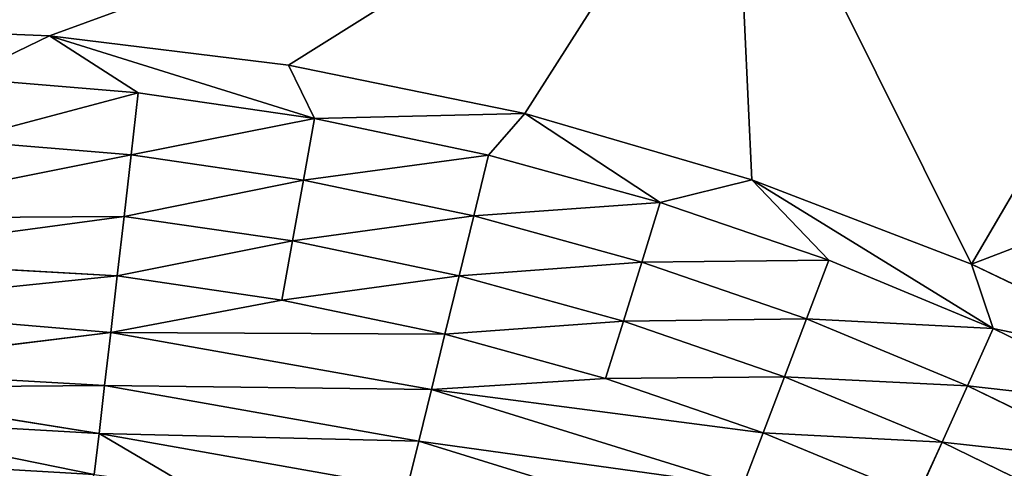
# Model space of a CAD drawing. Extents: x 0 to 500, y 0 to 390.
# Tile 610 of 656: x 251.64 to 259.88, y 221.05 to 224.8. Entities that reach past the tile are written whole.
import ezdxf

# ---------------------------------------------------------------- set-up
doc = ezdxf.new("R2010")
doc.units = 0
doc.header["$LTSCALE"] = 25.4
doc.layers.get('0').update_dxf_attribs({"linetype": 'CONTINUOUS'})

# ---------------------------------------------------------------- blocks, each defined once
blk = doc.blocks.new('ATLANTA505_-_S_STL')
at = {"color": 0}
for p, q in [((257.7633, 25.5246, 163.0946), (254.038, 25.4387, 165.4295)), ((257.7633, 25.5246, 163.0946), (254.038, 25.4387, 165.4295)), ((257.9157, 25.4165, 166.3892), (257.7633, 25.5246, 163.0946)), ((257.9157, 25.4165, 166.3892), (257.7633, 25.5246, 163.0946)), ((259.7546, 25.4009, 167.0939), (257.7633, 25.5246, 163.0946)), ((259.7546, 25.4009, 167.0939), (257.7633, 25.5246, 163.0946)), ((259.7546, 25.4009, 167.0939), (261.5872, 25.5078, 163.9612)), ((259.7546, 25.4009, 167.0939), (261.5872, 25.5078, 163.9612)), ((252.0378, 25.4445, 165.1847), (250.0519, 25.4463, 165.1027)), ((252.0378, 25.4445, 165.1847), (250.0519, 25.4463, 165.1027)), ((251.3024, 25.4165, 165.5363), (252.0378, 25.4445, 165.1847)), ((251.3024, 25.4165, 165.5363), (252.0378, 25.4445, 165.1847)), ((251.3024, 25.4165, 165.5363), (252.7805, 25.4136, 165.6596)), ((251.3024, 25.4165, 165.5363), (252.7805, 25.4136, 165.6596)), ((252.7805, 25.4136, 165.6596), (252.0378, 25.4445, 165.1847)), ((252.7805, 25.4136, 165.6596), (252.0378, 25.4445, 165.1847)), ((254.2544, 25.4084, 165.8749), (252.0378, 25.4445, 165.1847)), ((254.2544, 25.4084, 165.8749), (252.0378, 25.4445, 165.1847)), ((254.038, 25.4387, 165.4295), (252.0378, 25.4445, 165.1847)), ((254.038, 25.4387, 165.4295), (252.0378, 25.4445, 165.1847)), ((252.7805, 25.4136, 165.6596), (252.7209, 25.3258, 166.1804)), ((252.7805, 25.4136, 165.6596), (252.7209, 25.3258, 166.1804)), ((252.7805, 25.4136, 165.6596), (254.2544, 25.4084, 165.8749)), ((252.7805, 25.4136, 165.6596), (254.2544, 25.4084, 165.8749)), ((254.2544, 25.4084, 165.8749), (254.038, 25.4387, 165.4295)), ((256.0146, 25.4292, 165.8345), (254.038, 25.4387, 165.4295)), ((254.2544, 25.4084, 165.8749), (254.038, 25.4387, 165.4295)), ((256.0146, 25.4292, 165.8345), (254.038, 25.4387, 165.4295)), ((254.2544, 25.4084, 165.8749), (254.1626, 25.3206, 166.391)), ((254.2544, 25.4084, 165.8749), (254.1626, 25.3206, 166.391)), ((254.2544, 25.4084, 165.8749), (255.7118, 25.401, 166.1809)), ((254.2544, 25.4084, 165.8749), (255.7118, 25.401, 166.1809)), ((255.7118, 25.401, 166.1809), (255.5882, 25.3133, 166.6903)), ((255.7118, 25.401, 166.1809), (255.5882, 25.3133, 166.6903)), ((255.7118, 25.401, 166.1809), (256.0146, 25.4292, 165.8345)), ((255.7118, 25.401, 166.1809), (256.0146, 25.4292, 165.8345)), ((255.7118, 25.401, 166.1809), (257.1494, 25.3917, 166.5777)), ((255.7118, 25.401, 166.1809), (257.1494, 25.3917, 166.5777)), ((257.1494, 25.3917, 166.5777), (256.0146, 25.4292, 165.8345)), ((257.1494, 25.3917, 166.5777), (256.0146, 25.4292, 165.8345)), ((257.9157, 25.4165, 166.3892), (256.0146, 25.4292, 165.8345)), ((257.9157, 25.4165, 166.3892), (256.0146, 25.4292, 165.8345)), ((257.1494, 25.3917, 166.5777), (256.9944, 25.3039, 167.0784)), ((257.1494, 25.3917, 166.5777), (256.9944, 25.3039, 167.0784)), ((257.1494, 25.3917, 166.5777), (257.9157, 25.4165, 166.3892)), ((257.1494, 25.3917, 166.5777), (257.9157, 25.4165, 166.3892)), ((257.1494, 25.3917, 166.5777), (258.5588, 25.3805, 167.0625)), ((257.1494, 25.3917, 166.5777), (258.5588, 25.3805, 167.0625)), ((258.5588, 25.3805, 167.0625), (257.9157, 25.4165, 166.3892)), ((258.5588, 25.3805, 167.0625), (257.9157, 25.4165, 166.3892)), ((259.9369, 25.3678, 167.634), (257.9157, 25.4165, 166.3892)), ((259.9369, 25.3678, 167.634), (257.9157, 25.4165, 166.3892)), ((259.7546, 25.4009, 167.0939), (257.9157, 25.4165, 166.3892)), ((259.7546, 25.4009, 167.0939), (257.9157, 25.4165, 166.3892)), ((259.9369, 25.3678, 167.634), (259.7546, 25.4009, 167.0939)), ((261.5912, 25.3822, 167.9768), (259.7546, 25.4009, 167.0939)), ((259.9369, 25.3678, 167.634), (259.7546, 25.4009, 167.0939)), ((261.5912, 25.3822, 167.9768), (259.7546, 25.4009, 167.0939)), ((250.0517, 25.1247, 166.7121), (252.7209, 25.3258, 166.1804)), ((250.0517, 25.1247, 166.7121), (252.7209, 25.3258, 166.1804)), ((252.7209, 25.3258, 166.1804), (251.2752, 25.3288, 166.0598)), ((252.7209, 25.3258, 166.1804), (251.2752, 25.3288, 166.0598)), ((252.7209, 25.3258, 166.1804), (252.6619, 25.1809, 166.6948)), ((252.7209, 25.3258, 166.1804), (252.6619, 25.1809, 166.6948)), ((254.1626, 25.3206, 166.391), (252.7209, 25.3258, 166.1804)), ((254.1626, 25.3206, 166.391), (252.7209, 25.3258, 166.1804)), ((254.1626, 25.3206, 166.391), (254.0717, 25.1757, 166.9007)), ((254.1626, 25.3206, 166.391), (254.0717, 25.1757, 166.9007)), ((255.5882, 25.3133, 166.6903), (254.1626, 25.3206, 166.391)), ((255.5882, 25.3133, 166.6903), (254.1626, 25.3206, 166.391)), ((255.5882, 25.3133, 166.6903), (255.4658, 25.1684, 167.1935)), ((255.5882, 25.3133, 166.6903), (255.4658, 25.1684, 167.1935)), ((256.9944, 25.3039, 167.0784), (255.5882, 25.3133, 166.6903)), ((256.9944, 25.3039, 167.0784), (255.5882, 25.3133, 166.6903)), ((256.9944, 25.3039, 167.0784), (256.841, 25.159, 167.573)), ((256.9944, 25.3039, 167.0784), (256.841, 25.159, 167.573)), ((258.3732, 25.2927, 167.5527), (256.9944, 25.3039, 167.0784)), ((258.3732, 25.2927, 167.5527), (256.9944, 25.3039, 167.0784)), ((258.5588, 25.3805, 167.0625), (258.3732, 25.2927, 167.5527)), ((258.5588, 25.3805, 167.0625), (258.3732, 25.2927, 167.5527)), ((258.5588, 25.3805, 167.0625), (259.9369, 25.3678, 167.634)), ((258.5588, 25.3805, 167.0625), (259.9369, 25.3678, 167.634)), ((259.9369, 25.3678, 167.634), (259.7213, 25.28, 168.1119)), ((259.9369, 25.3678, 167.634), (259.7213, 25.28, 168.1119)), ((259.9369, 25.3678, 167.634), (261.2765, 25.3537, 168.2894)), ((259.9369, 25.3678, 167.634), (261.2765, 25.3537, 168.2894)), ((258.3732, 25.2927, 167.5527), (258.1894, 25.1478, 168.0368)), ((258.3732, 25.2927, 167.5527), (258.1894, 25.1478, 168.0368)), ((259.7213, 25.28, 168.1119), (258.3732, 25.2927, 167.5527)), ((259.7213, 25.28, 168.1119), (258.3732, 25.2927, 167.5527)), ((259.7213, 25.28, 168.1119), (259.5079, 25.1351, 168.5837)), ((259.7213, 25.28, 168.1119), (259.5079, 25.1351, 168.5837)), ((261.0319, 25.2659, 168.753), (259.7213, 25.28, 168.1119)), ((261.0319, 25.2659, 168.753), (259.7213, 25.28, 168.1119)), ((250.0517, 25.1247, 166.7121), (252.6619, 25.1809, 166.6948)), ((250.0517, 25.1247, 166.7121), (252.6619, 25.1809, 166.6948)), ((250.0518, 24.9835, 167.0476), (252.6619, 25.1809, 166.6948)), ((250.0518, 24.9835, 167.0476), (252.6619, 25.1809, 166.6948)), ((252.6619, 25.1809, 166.6948), (252.6045, 24.9799, 167.1936)), ((252.6619, 25.1809, 166.6948), (252.6045, 24.9799, 167.1936)), ((252.6619, 25.1809, 166.6948), (254.0717, 25.1757, 166.9007)), ((252.6619, 25.1809, 166.6948), (254.0717, 25.1757, 166.9007)), ((254.0717, 25.1757, 166.9007), (253.9832, 24.9747, 167.3949)), ((254.0717, 25.1757, 166.9007), (253.9832, 24.9747, 167.3949)), ((254.0717, 25.1757, 166.9007), (255.4658, 25.1684, 167.1935)), ((254.0717, 25.1757, 166.9007), (255.4658, 25.1684, 167.1935)), ((255.4658, 25.1684, 167.1935), (255.3468, 24.9674, 167.6812)), ((255.4658, 25.1684, 167.1935), (255.3468, 24.9674, 167.6812)), ((255.4658, 25.1684, 167.1935), (256.841, 25.159, 167.573)), ((255.4658, 25.1684, 167.1935), (256.841, 25.159, 167.573)), ((256.841, 25.159, 167.573), (256.6918, 24.958, 168.0524)), ((256.841, 25.159, 167.573), (256.6918, 24.958, 168.0524)), ((256.841, 25.159, 167.573), (258.1894, 25.1478, 168.0368)), ((256.841, 25.159, 167.573), (258.1894, 25.1478, 168.0368)), ((258.1894, 25.1478, 168.0368), (258.0107, 24.9468, 168.5061)), ((258.1894, 25.1478, 168.0368), (258.0107, 24.9468, 168.5061)), ((258.1894, 25.1478, 168.0368), (259.5079, 25.1351, 168.5837)), ((258.1894, 25.1478, 168.0368), (259.5079, 25.1351, 168.5837)), ((259.5079, 25.1351, 168.5837), (259.3005, 24.9341, 169.0409)), ((259.5079, 25.1351, 168.5837), (259.3005, 24.9341, 169.0409)), ((259.5079, 25.1351, 168.5837), (260.7898, 25.121, 169.2108)), ((259.5079, 25.1351, 168.5837), (260.7898, 25.121, 169.2108)), ((250.0518, 24.9835, 167.0476), (252.6045, 24.9799, 167.1936)), ((250.0518, 24.9835, 167.0476), (252.6045, 24.9799, 167.1936)), ((252.6045, 24.9799, 167.1936), (250.0519, 24.7706, 167.4555)), ((252.6045, 24.9799, 167.1936), (250.0519, 24.7706, 167.4555)), ((252.5497, 24.7258, 167.6679), (252.6045, 24.9799, 167.1936)), ((252.5497, 24.7258, 167.6679), (252.6045, 24.9799, 167.1936)), ((253.9832, 24.9747, 167.3949), (252.5497, 24.7258, 167.6679)), ((253.9832, 24.9747, 167.3949), (252.5497, 24.7258, 167.6679)), ((253.9832, 24.9747, 167.3949), (252.6045, 24.9799, 167.1936)), ((253.9832, 24.9747, 167.3949), (252.6045, 24.9799, 167.1936)), ((255.3468, 24.9674, 167.6812), (253.9832, 24.9747, 167.3949)), ((255.3468, 24.9674, 167.6812), (253.9832, 24.9747, 167.3949)), ((255.3468, 24.9674, 167.6812), (252.5497, 24.7258, 167.6679)), ((255.3468, 24.9674, 167.6812), (252.5497, 24.7258, 167.6679)), ((255.3468, 24.9674, 167.6812), (255.2332, 24.7133, 168.145)), ((255.3468, 24.9674, 167.6812), (255.2332, 24.7133, 168.145)), ((256.6918, 24.958, 168.0524), (255.2332, 24.7133, 168.145)), ((256.6918, 24.958, 168.0524), (255.2332, 24.7133, 168.145)), ((258.0107, 24.9468, 168.5061), (255.2332, 24.7133, 168.145)), ((258.0107, 24.9468, 168.5061), (255.2332, 24.7133, 168.145)), ((256.6918, 24.958, 168.0524), (255.3468, 24.9674, 167.6812)), ((256.6918, 24.958, 168.0524), (255.3468, 24.9674, 167.6812)), ((258.0107, 24.9468, 168.5061), (256.6918, 24.958, 168.0524)), ((258.0107, 24.9468, 168.5061), (256.6918, 24.958, 168.0524)), ((258.0107, 24.9468, 168.5061), (257.8404, 24.6928, 168.9521)), ((258.0107, 24.9468, 168.5061), (257.8404, 24.6928, 168.9521)), ((259.3005, 24.9341, 169.0409), (258.0107, 24.9468, 168.5061)), ((259.3005, 24.9341, 169.0409), (258.0107, 24.9468, 168.5061)), ((250.0519, 24.7706, 167.4555), (252.5497, 24.7258, 167.6679)), ((250.0519, 24.7706, 167.4555), (252.5497, 24.7258, 167.6679)), ((250.052, 24.4272, 167.9698), (252.5497, 24.7258, 167.6679)), ((250.052, 24.4272, 167.9698), (252.5497, 24.7258, 167.6679)), ((252.5497, 24.7258, 167.6679), (252.4985, 24.4236, 168.1097)), ((252.5497, 24.7258, 167.6679), (252.4985, 24.4236, 168.1097)), ((252.5497, 24.7258, 167.6679), (255.2332, 24.7133, 168.145)), ((252.5497, 24.7258, 167.6679), (255.2332, 24.7133, 168.145)), ((255.2332, 24.7133, 168.145), (255.1271, 24.4111, 168.5769)), ((255.2332, 24.7133, 168.145), (255.1271, 24.4111, 168.5769)), ((255.2332, 24.7133, 168.145), (257.8404, 24.6928, 168.9521)), ((255.2332, 24.7133, 168.145), (257.8404, 24.6928, 168.9521)), ((250.052, 24.4272, 167.9698), (252.4985, 24.4236, 168.1097)), ((250.052, 24.4272, 167.9698), (252.4985, 24.4236, 168.1097)), ((252.4985, 24.4236, 168.1097), (250.0521, 24.2993, 168.1307)), ((252.4985, 24.4236, 168.1097), (250.0521, 24.2993, 168.1307)), ((252.4985, 24.4236, 168.1097), (252.4517, 24.0796, 168.5121)), ((252.4985, 24.4236, 168.1097), (252.4517, 24.0796, 168.5121)), ((255.1271, 24.4111, 168.5769), (252.4985, 24.4236, 168.1097)), ((255.1271, 24.4111, 168.5769), (252.4985, 24.4236, 168.1097)), ((255.1271, 24.4111, 168.5769), (255.0301, 24.0671, 168.9703)), ((255.1271, 24.4111, 168.5769), (255.0301, 24.0671, 168.9703)), ((257.6812, 24.3906, 169.3674), (255.1271, 24.4111, 168.5769)), ((257.6812, 24.3906, 169.3674), (255.1271, 24.4111, 168.5769)), ((252.4517, 24.0796, 168.5121), (250.0521, 24.2993, 168.1307)), ((252.4517, 24.0796, 168.5121), (250.0521, 24.2993, 168.1307)), ((252.4517, 24.0796, 168.5121), (250.0521, 24.0832, 168.375)), ((252.4517, 24.0796, 168.5121), (250.0521, 24.0832, 168.375)), ((252.4517, 24.0796, 168.5121), (252.4117, 23.72, 168.8543)), ((252.4517, 24.0796, 168.5121), (252.4117, 23.72, 168.8543)), ((255.0301, 24.0671, 168.9703), (252.4517, 24.0796, 168.5121)), ((252.4517, 24.0796, 168.5121), (253.2203, 23.717, 168.9629)), ((252.4517, 24.0796, 168.5121), (253.2203, 23.717, 168.9629)), ((255.0301, 24.0671, 168.9703), (252.4517, 24.0796, 168.5121))]:
    blk.add_line(p, q, dxfattribs=at)
mesh = blk.add_polyface(dxfattribs=at)
corners = [(250.0519, 25.4463, 165.1027), (253.7823, 25.5424, 162.3796), (250.0519, 25.5591, 161.8516), (257.7633, 25.5246, 163.0946), (252.0378, 25.4445, 165.1847), (254.038, 25.4387, 165.4295)]
mesh.append_faces([[corners[k] for k in face] for face in [(0, 1, 2), (3, 4, 5)]], dxfattribs={"vtx0": -1, "color": 0})
mesh.append_faces([[corners[k] for k in face] for face in [(1, 0, 3)]], dxfattribs={"vtx0": -1, "vtx1": -1, "color": 0})
mesh.append_faces([[corners[k] for k in face] for face in [(3, 0, 4)]], dxfattribs={"vtx0": -1, "vtx2": -1, "color": 0})
mesh = blk.add_polyface(dxfattribs=at)
corners = [(257.7633, 25.5246, 163.0946), (256.0146, 25.4292, 165.8345), (257.9157, 25.4165, 166.3892), (254.038, 25.4387, 165.4295)]
mesh.append_faces([[corners[k] for k in face] for face in [(0, 1, 2), (1, 0, 3)]], dxfattribs={"vtx0": -1, "color": 0})
mesh = blk.add_polyface(dxfattribs=at)
corners = [(259.7546, 25.4009, 167.0939), (257.7633, 25.5246, 163.0946), (257.9157, 25.4165, 166.3892)]
mesh.append_faces([[corners[k] for k in face] for face in [(0, 1, 2)]], dxfattribs={"color": 0})
mesh = blk.add_polyface(dxfattribs=at)
corners = [(259.7546, 25.4009, 167.0939), (261.5872, 25.5078, 163.9612), (257.7633, 25.5246, 163.0946)]
mesh.append_faces([[corners[k] for k in face] for face in [(0, 1, 2)]], dxfattribs={"color": 0})
mesh = blk.add_polyface(dxfattribs=at)
corners = [(259.7546, 25.4009, 167.0939), (265.2374, 25.492, 164.9937), (261.5872, 25.5078, 163.9612), (261.5912, 25.3822, 167.9768)]
mesh.append_faces([[corners[k] for k in face] for face in [(0, 1, 2), (1, 0, 3)]], dxfattribs={"vtx0": -1, "color": 0})
mesh = blk.add_polyface(dxfattribs=at)
corners = [(251.3024, 25.4165, 165.5363), (252.0378, 25.4445, 165.1847), (250.0519, 25.4463, 165.1027)]
mesh.append_faces([[corners[k] for k in face] for face in [(0, 1, 2)]], dxfattribs={"color": 0})
mesh = blk.add_polyface(dxfattribs=at)
corners = [(251.2752, 25.3288, 166.0598), (252.7805, 25.4136, 165.6596), (251.3024, 25.4165, 165.5363), (252.7209, 25.3258, 166.1804)]
mesh.append_faces([[corners[k] for k in face] for face in [(0, 1, 2), (1, 0, 3)]], dxfattribs={"vtx0": -1, "color": 0})
mesh = blk.add_polyface(dxfattribs=at)
corners = [(252.7805, 25.4136, 165.6596), (252.0378, 25.4445, 165.1847), (251.3024, 25.4165, 165.5363)]
mesh.append_faces([[corners[k] for k in face] for face in [(0, 1, 2)]], dxfattribs={"color": 0})
mesh = blk.add_polyface(dxfattribs=at)
corners = [(254.2544, 25.4084, 165.8749), (252.0378, 25.4445, 165.1847), (252.7805, 25.4136, 165.6596)]
mesh.append_faces([[corners[k] for k in face] for face in [(0, 1, 2)]], dxfattribs={"color": 0})
mesh = blk.add_polyface(dxfattribs=at)
corners = [(254.2544, 25.4084, 165.8749), (254.038, 25.4387, 165.4295), (252.0378, 25.4445, 165.1847)]
mesh.append_faces([[corners[k] for k in face] for face in [(0, 1, 2)]], dxfattribs={"color": 0})
mesh = blk.add_polyface(dxfattribs=at)
corners = [(252.7209, 25.3258, 166.1804), (254.2544, 25.4084, 165.8749), (252.7805, 25.4136, 165.6596), (254.1626, 25.3206, 166.391)]
mesh.append_faces([[corners[k] for k in face] for face in [(0, 1, 2), (1, 0, 3)]], dxfattribs={"vtx0": -1, "color": 0})
mesh = blk.add_polyface(dxfattribs=at)
corners = [(254.2544, 25.4084, 165.8749), (256.0146, 25.4292, 165.8345), (254.038, 25.4387, 165.4295), (255.7118, 25.401, 166.1809)]
mesh.append_faces([[corners[k] for k in face] for face in [(0, 1, 2), (1, 0, 3)]], dxfattribs={"vtx0": -1, "color": 0})
mesh = blk.add_polyface(dxfattribs=at)
corners = [(254.1626, 25.3206, 166.391), (255.7118, 25.401, 166.1809), (254.2544, 25.4084, 165.8749), (255.5882, 25.3133, 166.6903)]
mesh.append_faces([[corners[k] for k in face] for face in [(0, 1, 2), (1, 0, 3)]], dxfattribs={"vtx0": -1, "color": 0})
mesh = blk.add_polyface(dxfattribs=at)
corners = [(255.5882, 25.3133, 166.6903), (257.1494, 25.3917, 166.5777), (255.7118, 25.401, 166.1809), (256.9944, 25.3039, 167.0784)]
mesh.append_faces([[corners[k] for k in face] for face in [(0, 1, 2), (1, 0, 3)]], dxfattribs={"vtx0": -1, "color": 0})
mesh = blk.add_polyface(dxfattribs=at)
corners = [(257.1494, 25.3917, 166.5777), (256.0146, 25.4292, 165.8345), (255.7118, 25.401, 166.1809)]
mesh.append_faces([[corners[k] for k in face] for face in [(0, 1, 2)]], dxfattribs={"color": 0})
mesh = blk.add_polyface(dxfattribs=at)
corners = [(257.1494, 25.3917, 166.5777), (257.9157, 25.4165, 166.3892), (256.0146, 25.4292, 165.8345)]
mesh.append_faces([[corners[k] for k in face] for face in [(0, 1, 2)]], dxfattribs={"color": 0})
mesh = blk.add_polyface(dxfattribs=at)
corners = [(256.9944, 25.3039, 167.0784), (258.5588, 25.3805, 167.0625), (257.1494, 25.3917, 166.5777), (258.3732, 25.2927, 167.5527)]
mesh.append_faces([[corners[k] for k in face] for face in [(0, 1, 2), (1, 0, 3)]], dxfattribs={"vtx0": -1, "color": 0})
mesh = blk.add_polyface(dxfattribs=at)
corners = [(258.5588, 25.3805, 167.0625), (257.9157, 25.4165, 166.3892), (257.1494, 25.3917, 166.5777)]
mesh.append_faces([[corners[k] for k in face] for face in [(0, 1, 2)]], dxfattribs={"color": 0})
mesh = blk.add_polyface(dxfattribs=at)
corners = [(259.9369, 25.3678, 167.634), (257.9157, 25.4165, 166.3892), (258.5588, 25.3805, 167.0625)]
mesh.append_faces([[corners[k] for k in face] for face in [(0, 1, 2)]], dxfattribs={"color": 0})
mesh = blk.add_polyface(dxfattribs=at)
corners = [(259.9369, 25.3678, 167.634), (259.7546, 25.4009, 167.0939), (257.9157, 25.4165, 166.3892)]
mesh.append_faces([[corners[k] for k in face] for face in [(0, 1, 2)]], dxfattribs={"color": 0})
mesh = blk.add_polyface(dxfattribs=at)
corners = [(259.9369, 25.3678, 167.634), (261.5912, 25.3822, 167.9768), (259.7546, 25.4009, 167.0939), (261.2765, 25.3537, 168.2894)]
mesh.append_faces([[corners[k] for k in face] for face in [(0, 1, 2), (1, 0, 3)]], dxfattribs={"vtx0": -1, "color": 0})
mesh = blk.add_polyface(dxfattribs=at)
corners = [(250.0517, 25.1247, 166.7121), (252.7209, 25.3258, 166.1804), (251.2752, 25.3288, 166.0598)]
mesh.append_faces([[corners[k] for k in face] for face in [(0, 1, 2)]], dxfattribs={"color": 0})
mesh = blk.add_polyface(dxfattribs=at)
corners = [(250.0517, 25.1247, 166.7121), (252.6619, 25.1809, 166.6948), (252.7209, 25.3258, 166.1804)]
mesh.append_faces([[corners[k] for k in face] for face in [(0, 1, 2)]], dxfattribs={"color": 0})
mesh = blk.add_polyface(dxfattribs=at)
corners = [(252.6619, 25.1809, 166.6948), (254.1626, 25.3206, 166.391), (252.7209, 25.3258, 166.1804), (254.0717, 25.1757, 166.9007)]
mesh.append_faces([[corners[k] for k in face] for face in [(0, 1, 2), (1, 0, 3)]], dxfattribs={"vtx0": -1, "color": 0})
mesh = blk.add_polyface(dxfattribs=at)
corners = [(254.0717, 25.1757, 166.9007), (255.5882, 25.3133, 166.6903), (254.1626, 25.3206, 166.391), (255.4658, 25.1684, 167.1935)]
mesh.append_faces([[corners[k] for k in face] for face in [(0, 1, 2), (1, 0, 3)]], dxfattribs={"vtx0": -1, "color": 0})
mesh = blk.add_polyface(dxfattribs=at)
corners = [(255.4658, 25.1684, 167.1935), (256.9944, 25.3039, 167.0784), (255.5882, 25.3133, 166.6903), (256.841, 25.159, 167.573)]
mesh.append_faces([[corners[k] for k in face] for face in [(0, 1, 2), (1, 0, 3)]], dxfattribs={"vtx0": -1, "color": 0})
mesh = blk.add_polyface(dxfattribs=at)
corners = [(256.841, 25.159, 167.573), (258.3732, 25.2927, 167.5527), (256.9944, 25.3039, 167.0784), (258.1894, 25.1478, 168.0368)]
mesh.append_faces([[corners[k] for k in face] for face in [(0, 1, 2), (1, 0, 3)]], dxfattribs={"vtx0": -1, "color": 0})
mesh = blk.add_polyface(dxfattribs=at)
corners = [(258.3732, 25.2927, 167.5527), (259.9369, 25.3678, 167.634), (258.5588, 25.3805, 167.0625), (259.7213, 25.28, 168.1119)]
mesh.append_faces([[corners[k] for k in face] for face in [(0, 1, 2), (1, 0, 3)]], dxfattribs={"vtx0": -1, "color": 0})
mesh = blk.add_polyface(dxfattribs=at)
corners = [(259.7213, 25.28, 168.1119), (261.2765, 25.3537, 168.2894), (259.9369, 25.3678, 167.634), (261.0319, 25.2659, 168.753)]
mesh.append_faces([[corners[k] for k in face] for face in [(0, 1, 2), (1, 0, 3)]], dxfattribs={"vtx0": -1, "color": 0})
mesh = blk.add_polyface(dxfattribs=at)
corners = [(258.1894, 25.1478, 168.0368), (259.7213, 25.28, 168.1119), (258.3732, 25.2927, 167.5527), (259.5079, 25.1351, 168.5837)]
mesh.append_faces([[corners[k] for k in face] for face in [(0, 1, 2), (1, 0, 3)]], dxfattribs={"vtx0": -1, "color": 0})
mesh = blk.add_polyface(dxfattribs=at)
corners = [(259.5079, 25.1351, 168.5837), (261.0319, 25.2659, 168.753), (259.7213, 25.28, 168.1119), (260.7898, 25.121, 169.2108)]
mesh.append_faces([[corners[k] for k in face] for face in [(0, 1, 2), (1, 0, 3)]], dxfattribs={"vtx0": -1, "color": 0})
mesh = blk.add_polyface(dxfattribs=at)
corners = [(250.0518, 24.9835, 167.0476), (252.6619, 25.1809, 166.6948), (250.0517, 25.1247, 166.7121)]
mesh.append_faces([[corners[k] for k in face] for face in [(0, 1, 2)]], dxfattribs={"color": 0})
mesh = blk.add_polyface(dxfattribs=at)
corners = [(252.6045, 24.9799, 167.1936), (252.6619, 25.1809, 166.6948), (250.0518, 24.9835, 167.0476)]
mesh.append_faces([[corners[k] for k in face] for face in [(0, 1, 2)]], dxfattribs={"color": 0})
mesh = blk.add_polyface(dxfattribs=at)
corners = [(252.6045, 24.9799, 167.1936), (254.0717, 25.1757, 166.9007), (252.6619, 25.1809, 166.6948), (253.9832, 24.9747, 167.3949)]
mesh.append_faces([[corners[k] for k in face] for face in [(0, 1, 2), (1, 0, 3)]], dxfattribs={"vtx0": -1, "color": 0})
mesh = blk.add_polyface(dxfattribs=at)
corners = [(253.9832, 24.9747, 167.3949), (255.4658, 25.1684, 167.1935), (254.0717, 25.1757, 166.9007), (255.3468, 24.9674, 167.6812)]
mesh.append_faces([[corners[k] for k in face] for face in [(0, 1, 2), (1, 0, 3)]], dxfattribs={"vtx0": -1, "color": 0})
mesh = blk.add_polyface(dxfattribs=at)
corners = [(255.3468, 24.9674, 167.6812), (256.841, 25.159, 167.573), (255.4658, 25.1684, 167.1935), (256.6918, 24.958, 168.0524)]
mesh.append_faces([[corners[k] for k in face] for face in [(0, 1, 2), (1, 0, 3)]], dxfattribs={"vtx0": -1, "color": 0})
mesh = blk.add_polyface(dxfattribs=at)
corners = [(256.6918, 24.958, 168.0524), (258.1894, 25.1478, 168.0368), (256.841, 25.159, 167.573), (258.0107, 24.9468, 168.5061)]
mesh.append_faces([[corners[k] for k in face] for face in [(0, 1, 2), (1, 0, 3)]], dxfattribs={"vtx0": -1, "color": 0})
mesh = blk.add_polyface(dxfattribs=at)
corners = [(258.0107, 24.9468, 168.5061), (259.5079, 25.1351, 168.5837), (258.1894, 25.1478, 168.0368), (259.3005, 24.9341, 169.0409)]
mesh.append_faces([[corners[k] for k in face] for face in [(0, 1, 2), (1, 0, 3)]], dxfattribs={"vtx0": -1, "color": 0})
mesh = blk.add_polyface(dxfattribs=at)
corners = [(259.3005, 24.9341, 169.0409), (260.7898, 25.121, 169.2108), (259.5079, 25.1351, 168.5837), (260.5545, 24.9201, 169.6543)]
mesh.append_faces([[corners[k] for k in face] for face in [(0, 1, 2), (1, 0, 3)]], dxfattribs={"vtx0": -1, "color": 0})
mesh = blk.add_polyface(dxfattribs=at)
corners = [(250.0519, 24.7706, 167.4555), (252.6045, 24.9799, 167.1936), (250.0518, 24.9835, 167.0476)]
mesh.append_faces([[corners[k] for k in face] for face in [(0, 1, 2)]], dxfattribs={"color": 0})
mesh = blk.add_polyface(dxfattribs=at)
corners = [(252.5497, 24.7258, 167.6679), (252.6045, 24.9799, 167.1936), (250.0519, 24.7706, 167.4555)]
mesh.append_faces([[corners[k] for k in face] for face in [(0, 1, 2)]], dxfattribs={"color": 0})
mesh = blk.add_polyface(dxfattribs=at)
corners = [(252.5497, 24.7258, 167.6679), (253.9832, 24.9747, 167.3949), (252.6045, 24.9799, 167.1936)]
mesh.append_faces([[corners[k] for k in face] for face in [(0, 1, 2)]], dxfattribs={"color": 0})
mesh = blk.add_polyface(dxfattribs=at)
corners = [(255.3468, 24.9674, 167.6812), (253.9832, 24.9747, 167.3949), (252.5497, 24.7258, 167.6679)]
mesh.append_faces([[corners[k] for k in face] for face in [(0, 1, 2)]], dxfattribs={"color": 0})
mesh = blk.add_polyface(dxfattribs=at)
corners = [(255.2332, 24.7133, 168.145), (255.3468, 24.9674, 167.6812), (252.5497, 24.7258, 167.6679)]
mesh.append_faces([[corners[k] for k in face] for face in [(0, 1, 2)]], dxfattribs={"color": 0})
mesh = blk.add_polyface(dxfattribs=at)
corners = [(255.2332, 24.7133, 168.145), (256.6918, 24.958, 168.0524), (255.3468, 24.9674, 167.6812)]
mesh.append_faces([[corners[k] for k in face] for face in [(0, 1, 2)]], dxfattribs={"color": 0})
mesh = blk.add_polyface(dxfattribs=at)
corners = [(258.0107, 24.9468, 168.5061), (256.6918, 24.958, 168.0524), (255.2332, 24.7133, 168.145)]
mesh.append_faces([[corners[k] for k in face] for face in [(0, 1, 2)]], dxfattribs={"color": 0})
mesh = blk.add_polyface(dxfattribs=at)
corners = [(257.8404, 24.6928, 168.9521), (258.0107, 24.9468, 168.5061), (255.2332, 24.7133, 168.145)]
mesh.append_faces([[corners[k] for k in face] for face in [(0, 1, 2)]], dxfattribs={"color": 0})
mesh = blk.add_polyface(dxfattribs=at)
corners = [(259.3005, 24.9341, 169.0409), (258.0107, 24.9468, 168.5061), (257.8404, 24.6928, 168.9521)]
mesh.append_faces([[corners[k] for k in face] for face in [(0, 1, 2)]], dxfattribs={"color": 0})
mesh = blk.add_polyface(dxfattribs=at)
corners = [(250.052, 24.4272, 167.9698), (252.5497, 24.7258, 167.6679), (250.0519, 24.7706, 167.4555)]
mesh.append_faces([[corners[k] for k in face] for face in [(0, 1, 2)]], dxfattribs={"color": 0})
mesh = blk.add_polyface(dxfattribs=at)
corners = [(252.4985, 24.4236, 168.1097), (252.5497, 24.7258, 167.6679), (250.052, 24.4272, 167.9698)]
mesh.append_faces([[corners[k] for k in face] for face in [(0, 1, 2)]], dxfattribs={"color": 0})
mesh = blk.add_polyface(dxfattribs=at)
corners = [(252.4985, 24.4236, 168.1097), (255.2332, 24.7133, 168.145), (252.5497, 24.7258, 167.6679), (255.1271, 24.4111, 168.5769)]
mesh.append_faces([[corners[k] for k in face] for face in [(0, 1, 2), (1, 0, 3)]], dxfattribs={"vtx0": -1, "color": 0})
mesh = blk.add_polyface(dxfattribs=at)
corners = [(255.1271, 24.4111, 168.5769), (257.8404, 24.6928, 168.9521), (255.2332, 24.7133, 168.145), (257.6812, 24.3906, 169.3674)]
mesh.append_faces([[corners[k] for k in face] for face in [(0, 1, 2), (1, 0, 3)]], dxfattribs={"vtx0": -1, "color": 0})
mesh = blk.add_polyface(dxfattribs=at)
corners = [(250.0521, 24.2993, 168.1307), (252.4985, 24.4236, 168.1097), (250.052, 24.4272, 167.9698)]
mesh.append_faces([[corners[k] for k in face] for face in [(0, 1, 2)]], dxfattribs={"color": 0})
mesh = blk.add_polyface(dxfattribs=at)
corners = [(252.4517, 24.0796, 168.5121), (252.4985, 24.4236, 168.1097), (250.0521, 24.2993, 168.1307)]
mesh.append_faces([[corners[k] for k in face] for face in [(0, 1, 2)]], dxfattribs={"color": 0})
mesh = blk.add_polyface(dxfattribs=at)
corners = [(252.4517, 24.0796, 168.5121), (255.1271, 24.4111, 168.5769), (252.4985, 24.4236, 168.1097), (255.0301, 24.0671, 168.9703)]
mesh.append_faces([[corners[k] for k in face] for face in [(0, 1, 2), (1, 0, 3)]], dxfattribs={"vtx0": -1, "color": 0})
mesh = blk.add_polyface(dxfattribs=at)
corners = [(255.0301, 24.0671, 168.9703), (257.6812, 24.3906, 169.3674), (255.1271, 24.4111, 168.5769), (257.5357, 24.0466, 169.7455)]
mesh.append_faces([[corners[k] for k in face] for face in [(0, 1, 2), (1, 0, 3)]], dxfattribs={"vtx0": -1, "color": 0})
mesh = blk.add_polyface(dxfattribs=at)
corners = [(252.4517, 24.0796, 168.5121), (250.0521, 24.2993, 168.1307), (250.0521, 24.0832, 168.375)]
mesh.append_faces([[corners[k] for k in face] for face in [(0, 1, 2)]], dxfattribs={"color": 0})
mesh = blk.add_polyface(dxfattribs=at)
corners = [(252.4117, 23.72, 168.8543), (250.0521, 24.0832, 168.375), (250.0521, 23.7236, 168.7194), (252.4517, 24.0796, 168.5121)]
mesh.append_faces([[corners[k] for k in face] for face in [(0, 1, 2), (1, 0, 3)]], dxfattribs={"vtx0": -1, "color": 0})
mesh = blk.add_polyface(dxfattribs=at)
corners = [(253.2203, 23.717, 168.9629), (252.4517, 24.0796, 168.5121), (252.4117, 23.72, 168.8543)]
mesh.append_faces([[corners[k] for k in face] for face in [(0, 1, 2)]], dxfattribs={"color": 0})
mesh = blk.add_polyface(dxfattribs=at)
corners = [(255.0301, 24.0671, 168.9703), (252.4517, 24.0796, 168.5121), (253.2203, 23.717, 168.9629)]
mesh.append_faces([[corners[k] for k in face] for face in [(0, 1, 2)]], dxfattribs={"color": 0})
mesh = blk.add_polyface(dxfattribs=at)
corners = [(252.4117, 23.72, 168.8543), (250.0521, 23.7236, 168.7194), (250.0521, 18.2045, 173.5026)]
mesh.append_faces([[corners[k] for k in face] for face in [(0, 1, 2)]], dxfattribs={"color": 0})

msp = doc.modelspace()

# ---------------------------------------------------------------- block references
at = {"color": 254, "extrusion": (0, -1, 1.11022e-16)}
msp.add_blockref('ATLANTA505_-_S_STL', (-0.1495, -0.01, -389.8516), dxfattribs=at)

doc.saveas('drawing.dxf')
